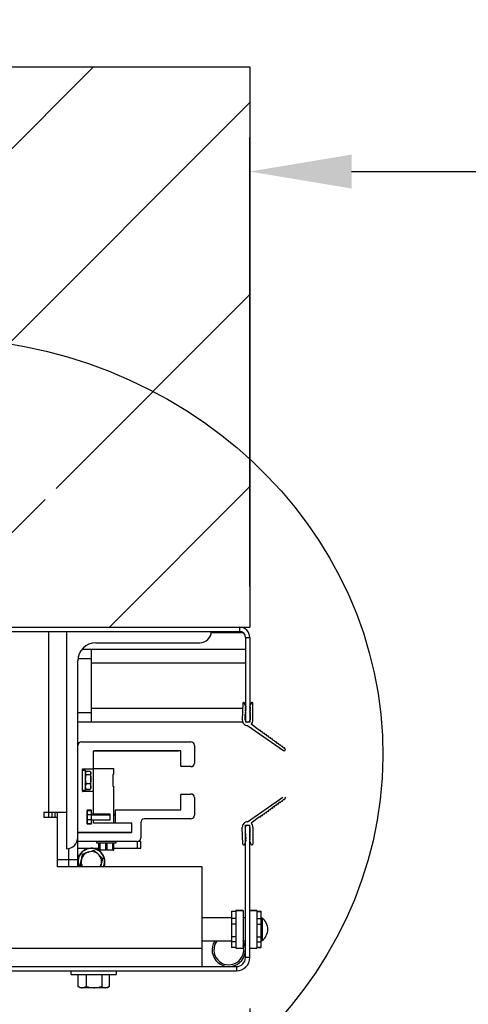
# Model space of a CAD drawing. Header units: inches. Extents: x 170 to 288, y 234 to 248.
# Tile 370 of 480: x 251.39 to 251.803, y 237.69 to 238.597. Entities that reach past the tile are written whole.
import ezdxf

# ---------------------------------------------------------------- set-up
doc = ezdxf.new("R2010")
doc.units = ezdxf.units.IN
doc.header["$LTSCALE"] = 0.25
doc.header["$MEASUREMENT"] = 0
for name, color, linetype in [('ANNOTATIONS', 1, 'Continuous'), ('DETAILS', 4, 'Continuous'), ('STANDARD Z GUIDE MOTOR RH', 7, 'Continuous')]:
    doc.layers.add(name, color=color, linetype=linetype)
doc.styles.add('ARIAL', font='arial.ttf', dxfattribs={"height": 0.09375})
doc.dimstyles.new('STANDARD$0', dxfattribs={"dimtxt": 0.09375, "dimasz": 0.09375, "dimexe": 0.03125, "dimexo": 0.046875, "dimgap": 0.09, "dimtad": 0, "dimtih": 1, "dimtoh": 1, "dimdec": 4, "dimzin": 0, "dimdsep": 46, "dimtxsty": 'ARIAL', "dimcen": 0.09, "dimadec": 0, "dimazin": 0, "dimtfac": 1, "dimtdec": 4, "dimtofl": 0, "dimtmove": 0, "dimatfit": 1, "dimfxl": 1, "dimtolj": 1, "dimtzin": 0, "dimarcsym": 0})

# ---------------------------------------------------------------- blocks, each defined once
blk = doc.blocks.new('*D42')
at = {"layer": 'ANNOTATIONS', "color": 0, "lineweight": -2, "transparency": 16777216}
for p, q in [((251.60208, 238.07493), (251.60208, 238.4883)), ((255.6023, 238.07697), (255.6023, 238.4883)), ((251.69583, 238.45705), (252.98575, 238.45705)), ((255.50855, 238.45705), (254.21842, 238.45705))]:
    blk.add_line(p, q, dxfattribs=at)
at = {"layer": 'ANNOTATIONS', "color": 0, "transparency": 16777216}
for points in [[(251.69583, 238.47267), (251.69583, 238.44142), (251.60208, 238.45705)], [(255.50855, 238.47267), (255.50855, 238.44142), (255.6023, 238.45705)]]:
    blk.add_solid(points, dxfattribs=at)
at = {"layer": 'defpoints', "color": 0, "transparency": 16777216}
for p in [(255.6023, 238.45705), (251.60208, 238.02805), (255.6023, 238.03009)]:
    blk.add_point(p, dxfattribs=at)
at = {"layer": 'ANNOTATIONS', "color": 0, "transparency": 16777216, "insert": (253.60208, 238.45705), "char_height": 0.09375, "attachment_point": 5, "style": 'ARIAL'}
blk.add_mtext('\\A1;OPENING WIDTH', dxfattribs=at)
blk = doc.blocks.new('*D39')
at = {"layer": 'ANNOTATIONS', "color": 0, "lineweight": -2, "transparency": 16777216}
for p, q in [((251.60208, 237.68664), (251.60208, 237.31318)), ((251.02708, 237.66778), (251.02708, 237.31318)), ((250.93333, 237.34443), (250.83958, 237.34443)), ((251.69583, 237.34443), (251.78958, 237.34443))]:
    blk.add_line(p, q, dxfattribs=at)
at = {"layer": 'ANNOTATIONS', "color": 0, "transparency": 16777216}
for points in [[(250.93333, 237.36005), (250.93333, 237.3288), (251.02708, 237.34443)], [(251.69583, 237.36005), (251.69583, 237.3288), (251.60208, 237.34443)]]:
    blk.add_solid(points, dxfattribs=at)
at = {"layer": 'defpoints', "color": 0, "transparency": 16777216}
for p in [(251.60208, 237.73352), (251.02708, 237.71465), (251.60208, 237.34443)]:
    blk.add_point(p, dxfattribs=at)
at = {"layer": 'ANNOTATIONS', "color": 0, "transparency": 16777216, "insert": (251.31954, 237.34443), "char_height": 0.09375, "attachment_point": 5, "style": 'ARIAL'}
blk.add_mtext('\\A1;17 1/4"', dxfattribs=at)

msp = doc.modelspace()

# ---------------------------------------------------------------- hatches: boundary and pattern name
at = {"layer": 'STANDARD Z GUIDE MOTOR RH'}
h = msp.add_hatch(dxfattribs=at)
h.set_pattern_fill('ANSI31', color=256)
edge = h.paths.add_edge_path()
edge.add_ellipse((251.30783, 237.92112), major_axis=(0.41679, -0.00287), ratio=0.919729, start_angle=45.45355, end_angle=161.00699)
edge.add_line((250.91458, 238.04859), (250.91458, 238.03768))
edge.add_line((250.91458, 238.03768), (251.60208, 238.03768))
edge.add_line((251.60208, 238.03768), (251.60208, 238.1923))
edge = h.paths.add_edge_path()
edge.add_line((251.60208, 238.55331), (250.91458, 238.55331))
edge.add_line((250.91458, 238.55331), (250.91458, 238.32179))
edge.add_line((250.91458, 238.32179), (250.99255, 238.32179))
edge.add_line((250.99255, 238.32179), (250.85048, 238.27489))
edge.add_line((250.85048, 238.27489), (250.91458, 238.27489))
edge.add_line((250.91458, 238.27489), (250.91458, 238.04859))
edge.add_ellipse((251.30783, 237.92112), major_axis=(0.41679, -0.00287), ratio=0.919729, start_angle=45.45355, end_angle=161.00699, ccw=False)
edge.add_line((251.60208, 238.1923), (251.60208, 238.55331))
h.paths.add_polyline_path([(256.28958, 238.55331), (255.60208, 238.55331), (255.60208, 238.03768), (256.28958, 238.03768), (256.28958, 238.27489), (256.35369, 238.27489), (256.21162, 238.32179), (256.28958, 238.32179)])

# ---------------------------------------------------------------- linework, layer by layer
at = {"layer": 'DETAILS'}
msp.add_ellipse((251.30783, 237.92112), major_axis=(0.41679, -0.00287), ratio=0.919729, dxfattribs=at)
at = {"layer": 'STANDARD Z GUIDE MOTOR RH'}
for p, q in [((250.91458, 238.55331), (251.60208, 238.55331)), ((251.60208, 238.55331), (251.60208, 238.03768)), ((250.91458, 238.03768), (251.60208, 238.03768)), ((251.04505, 238.03768), (251.59245, 238.03768)), ((251.04505, 238.03372), (251.59245, 238.03372)), ((251.41655, 238.03372), (251.41655, 237.86288)), ((251.43322, 238.03372), (251.43322, 237.83372)), ((251.59245, 238.03768), (251.59245, 238.03372)), ((251.56651, 238.0328), (251.59555, 238.0328)), ((251.59812, 238.02805), (251.60208, 238.02805)), ((251.59812, 238.02805), (251.59812, 237.95018)), ((251.60208, 238.02805), (251.60208, 237.95018)), ((251.59812, 238.01705), (251.44729, 238.01705)), ((251.45613, 237.95038), (251.45613, 238.01705)), ((251.4603, 238.0233), (251.55613, 238.0233)), ((251.44363, 237.81705), (251.44363, 238.00663)), ((251.44377, 238.00872), (251.45613, 238.00872)), ((251.59812, 238.00455), (251.45613, 238.00455)), ((251.59543, 237.96288), (251.45613, 237.96288)), ((251.59557, 237.96755), (251.59513, 237.95221)), ((251.59826, 237.9649), (251.59725, 237.96781)), ((251.59809, 237.96074), (251.5981, 237.9618)), ((251.5981, 237.96283), (251.59811, 237.96387)), ((251.59812, 237.96288), (251.59811, 237.96288)), ((251.60229, 237.96288), (251.60208, 237.96288)), ((251.60228, 237.96122), (251.60208, 237.96122)), ((251.60336, 237.96781), (251.60224, 237.96488)), ((251.60228, 237.96178), (251.60227, 237.96071)), ((251.60229, 237.96385), (251.60229, 237.96281)), ((251.60499, 237.95208), (251.60494, 237.96752)), ((251.45613, 237.95872), (251.44363, 237.95872)), ((251.59785, 237.95245), (251.59788, 237.95759)), ((251.59808, 237.95859), (251.59809, 237.95972)), ((251.60227, 237.95971), (251.60226, 237.95856)), ((251.60233, 237.95757), (251.60236, 237.95245)), ((251.44363, 237.95038), (251.59542, 237.95038)), ((251.60208, 237.95018), (251.59812, 237.95018)), ((251.60009, 237.94714), (251.63315, 237.92406)), ((251.61112, 237.94247), (251.6032, 237.94827)), ((251.61289, 237.9412), (251.6123, 237.94163)), ((251.61475, 237.93987), (251.61418, 237.94028)), ((251.61661, 237.93854), (251.61594, 237.93901)), ((251.61851, 237.93717), (251.61773, 237.93773)), ((251.62033, 237.93586), (251.61964, 237.93636)), ((251.62232, 237.93444), (251.62148, 237.93504)), ((251.62414, 237.93313), (251.62341, 237.93365)), ((251.44697, 237.93216), (251.54779, 237.93216)), ((251.55112, 237.92882), (251.55112, 237.91257)), ((251.62607, 237.93174), (251.62513, 237.93242)), ((251.62789, 237.93044), (251.6271, 237.931)), ((251.62979, 237.92907), (251.62896, 237.92967)), ((251.63155, 237.92781), (251.63084, 237.92832)), ((251.63357, 237.92636), (251.63263, 237.92703)), ((251.45822, 237.86544), (251.45822, 237.92349)), ((251.45847, 237.92381), (251.53653, 237.92381)), ((251.53829, 237.92382), (251.45855, 237.92382)), ((251.53862, 237.90957), (251.53862, 237.92349)), ((251.44788, 237.89707), (251.44788, 237.90682)), ((251.44822, 237.90716), (251.45788, 237.90716)), ((251.45822, 237.9075), (251.47659, 237.9075)), ((251.47659, 237.9075), (251.47659, 237.90205)), ((251.54779, 237.90924), (251.53896, 237.90924)), ((251.44788, 237.90611), (251.45055, 237.90611)), ((251.45055, 237.90611), (251.45055, 237.88737)), ((251.4512, 237.90505), (251.45055, 237.90355)), ((251.45055, 237.90403), (251.45088, 237.9046)), ((251.45088, 237.9046), (251.4512, 237.90516)), ((251.4512, 237.90516), (251.45511, 237.90516)), ((251.4512, 237.90505), (251.45511, 237.90505)), ((251.4512, 237.90205), (251.45511, 237.90205)), ((251.45511, 237.90516), (251.45543, 237.9046)), ((251.45511, 237.90505), (251.45576, 237.90355)), ((251.45543, 237.9046), (251.45576, 237.90403)), ((251.45576, 237.88945), (251.45576, 237.90403)), ((251.47659, 237.90205), (251.47576, 237.90205)), ((251.47576, 237.90205), (251.47576, 237.89116)), ((251.44755, 237.89674), (251.44788, 237.89707)), ((251.44788, 237.89641), (251.44755, 237.89674)), ((251.44788, 237.88666), (251.44788, 237.89701)), ((251.4512, 237.89374), (251.45055, 237.89108)), ((251.45088, 237.88887), (251.45055, 237.88945)), ((251.4512, 237.88843), (251.45098, 237.88893)), ((251.4512, 237.89374), (251.45511, 237.89374)), ((251.4512, 237.88843), (251.45511, 237.88843)), ((251.4512, 237.88832), (251.45511, 237.88832)), ((251.45511, 237.89374), (251.45576, 237.89108)), ((251.45511, 237.88843), (251.45533, 237.88893)), ((251.45576, 237.88945), (251.45543, 237.88887)), ((251.47576, 237.89116), (251.47659, 237.89116)), ((251.47659, 237.89116), (251.47659, 237.85711)), ((251.45055, 237.88737), (251.44788, 237.88737)), ((251.45788, 237.88632), (251.44822, 237.88632)), ((251.53862, 237.86981), (251.53862, 237.88373)), ((251.53896, 237.88406), (251.54779, 237.88406)), ((251.55112, 237.88073), (251.55112, 237.86448)), ((251.60009, 237.8584), (251.6326, 237.88109)), ((251.63357, 237.87917), (251.63263, 237.8785)), ((251.62232, 237.8711), (251.62148, 237.8705)), ((251.62414, 237.87241), (251.62341, 237.87188)), ((251.62607, 237.8738), (251.62513, 237.87312)), ((251.62789, 237.8751), (251.6271, 237.87453)), ((251.62979, 237.87646), (251.62896, 237.87586)), ((251.63155, 237.87772), (251.63084, 237.87722)), ((251.63125, 237.87715), (251.63125, 237.87751)), ((251.41238, 237.86705), (251.41238, 237.86288)), ((251.43322, 237.86705), (251.41238, 237.86705)), ((251.41238, 237.86288), (251.42488, 237.86288)), ((251.41988, 237.86288), (251.41988, 237.86705)), ((251.42246, 237.86705), (251.42246, 237.86288)), ((251.42488, 237.81705), (251.42488, 237.86705)), ((251.45205, 237.86873), (251.45205, 237.8569)), ((251.45205, 237.86555), (251.45215, 237.86555)), ((251.45205, 237.86497), (251.45215, 237.86497)), ((251.45215, 237.86865), (251.45215, 237.85698)), ((251.45612, 237.86865), (251.45215, 237.86865)), ((251.45215, 237.86532), (251.45612, 237.86532)), ((251.45588, 237.86907), (251.45238, 237.86907)), ((251.45612, 237.85698), (251.45612, 237.86865)), ((251.45612, 237.86555), (251.45629, 237.86555)), ((251.45612, 237.86497), (251.47349, 237.86497)), ((251.45622, 237.86575), (251.45622, 237.86873)), ((251.45788, 237.86542), (251.45655, 237.86542)), ((251.45815, 237.86555), (251.45822, 237.86555)), ((251.47349, 237.86544), (251.45822, 237.86544)), ((251.47349, 237.86019), (251.47349, 237.86544)), ((251.47659, 237.86555), (251.47826, 237.86555)), ((251.47659, 237.86497), (251.47826, 237.86497)), ((251.47826, 237.85762), (251.47826, 237.86915)), ((251.47859, 237.86948), (251.53829, 237.86948)), ((251.54779, 237.86115), (251.50492, 237.86115)), ((251.61112, 237.86306), (251.6032, 237.85726)), ((251.61289, 237.86433), (251.6123, 237.86391)), ((251.61475, 237.86567), (251.61418, 237.86526)), ((251.61661, 237.867), (251.61594, 237.86652)), ((251.61851, 237.86837), (251.61773, 237.8678)), ((251.62033, 237.86967), (251.61964, 237.86917)), ((251.45612, 237.86032), (251.45215, 237.86032)), ((251.45215, 237.85698), (251.45612, 237.85698)), ((251.45238, 237.85657), (251.45588, 237.85657)), ((251.45622, 237.8569), (251.45622, 237.85988)), ((251.45655, 237.86021), (251.45788, 237.86021)), ((251.45822, 237.86019), (251.47349, 237.86019)), ((251.45822, 237.85711), (251.45822, 237.86019)), ((251.49292, 237.85711), (251.45822, 237.85711)), ((251.49326, 237.85728), (251.47859, 237.85728)), ((251.49326, 237.84893), (251.49326, 237.85728)), ((251.50159, 237.85781), (251.50159, 237.8436)), ((251.59557, 237.83799), (251.59513, 237.85333)), ((251.59785, 237.85308), (251.59788, 237.84795)), ((251.59812, 237.85535), (251.60208, 237.85535)), ((251.59812, 237.73352), (251.59812, 237.85535)), ((251.60208, 237.73352), (251.60208, 237.85535)), ((251.60233, 237.84796), (251.60236, 237.85308)), ((251.60499, 237.85345), (251.60494, 237.83801)), ((251.49292, 237.84877), (251.44397, 237.84877)), ((251.44397, 237.8486), (251.49292, 237.8486)), ((251.46663, 237.8486), (251.46632, 237.84877)), ((251.46992, 237.8487), (251.46882, 237.84877)), ((251.46992, 237.8487), (251.46992, 237.8486)), ((251.47364, 237.84877), (251.47394, 237.8486)), ((251.47383, 237.84877), (251.47405, 237.84864)), ((251.47383, 237.84877), (251.47405, 237.84865)), ((251.59808, 237.84695), (251.59809, 237.84582)), ((251.59809, 237.8448), (251.5981, 237.84374)), ((251.60227, 237.84582), (251.60226, 237.84697)), ((251.60228, 237.84376), (251.60227, 237.84482)), ((251.4353, 237.81705), (251.4353, 237.83393)), ((251.49826, 237.84026), (251.44363, 237.84026)), ((251.44363, 237.83418), (251.46304, 237.83418)), ((251.46126, 237.83866), (251.46126, 237.84026)), ((251.47859, 237.83866), (251.46126, 237.83866)), ((251.46304, 237.83256), (251.46304, 237.83866)), ((251.46305, 237.83256), (251.46305, 237.83866)), ((251.46311, 237.83256), (251.46311, 237.83866)), ((251.4633, 237.83256), (251.4633, 237.83866)), ((251.46363, 237.83386), (251.46363, 237.83279)), ((251.46363, 237.83386), (251.46367, 237.83386)), ((251.46367, 237.83866), (251.46367, 237.83256)), ((251.4643, 237.83256), (251.4643, 237.83866)), ((251.4693, 237.83866), (251.4693, 237.83256)), ((251.46992, 237.8406), (251.46959, 237.84026)), ((251.47026, 237.84026), (251.46992, 237.8406)), ((251.47055, 237.83256), (251.47055, 237.83866)), ((251.47555, 237.83866), (251.47555, 237.83256)), ((251.47617, 237.83256), (251.47617, 237.83866)), ((251.47655, 237.83256), (251.47655, 237.83866)), ((251.47674, 237.83256), (251.47674, 237.83866)), ((251.4768, 237.83256), (251.4768, 237.83866)), ((251.47681, 237.83256), (251.47681, 237.83866)), ((251.47681, 237.83418), (251.50159, 237.83418)), ((251.47859, 237.84026), (251.47859, 237.83866)), ((251.49826, 237.84026), (251.49826, 237.83418)), ((251.50159, 237.84043), (251.49931, 237.84043)), ((251.50159, 237.83418), (251.50159, 237.84043)), ((251.59826, 237.84064), (251.59725, 237.83773)), ((251.5981, 237.84271), (251.59811, 237.84166)), ((251.60336, 237.83772), (251.60224, 237.84066)), ((251.60229, 237.84169), (251.60229, 237.84273)), ((251.44363, 237.82776), (251.44536, 237.82776)), ((251.46303, 237.83256), (251.463, 237.83258)), ((251.46304, 237.83256), (251.46303, 237.83256)), ((251.46359, 237.8323), (251.46341, 237.83239)), ((251.46367, 237.83226), (251.46359, 237.8323)), ((251.4643, 237.83256), (251.46367, 237.83256)), ((251.46372, 237.83226), (251.46367, 237.83229)), ((251.47613, 237.83226), (251.46372, 237.83226)), ((251.4693, 237.83256), (251.4668, 237.83226)), ((251.47055, 237.83256), (251.4693, 237.83256)), ((251.47555, 237.83256), (251.47305, 237.83226)), ((251.47655, 237.83256), (251.47555, 237.83256)), ((251.47617, 237.83229), (251.47613, 237.83226)), ((251.47625, 237.8323), (251.47617, 237.83226)), ((251.47622, 237.83229), (251.47617, 237.83226)), ((251.47644, 237.83239), (251.47625, 237.8323)), ((251.47665, 237.83249), (251.47644, 237.83239)), ((251.47681, 237.83256), (251.47665, 237.83249)), ((251.44363, 237.82352), (251.42488, 237.82352)), ((251.55822, 237.81705), (251.42488, 237.81705)), ((251.44734, 237.81705), (251.44581, 237.81846)), ((251.55822, 237.72518), (251.55822, 237.81705)), ((251.55822, 237.77034), (251.58534, 237.77034)), ((251.58534, 237.77632), (251.58927, 237.77632)), ((251.58534, 237.77632), (251.58534, 237.74272)), ((251.58927, 237.77588), (251.58534, 237.77588)), ((251.58927, 237.77691), (251.58927, 237.74213)), ((251.58927, 237.77691), (251.59583, 237.77691)), ((251.59583, 237.7769), (251.58927, 237.7769)), ((251.58927, 237.7769), (251.59583, 237.7769)), ((251.59583, 237.77691), (251.59583, 237.74213)), ((251.59583, 237.77034), (251.59812, 237.77034)), ((251.60208, 237.77691), (251.60865, 237.77691)), ((251.60865, 237.7769), (251.60208, 237.7769)), ((251.60208, 237.77045), (251.6022, 237.77067)), ((251.60865, 237.77691), (251.60865, 237.74213)), ((251.60865, 237.77632), (251.61258, 237.77632)), ((251.60865, 237.77588), (251.61258, 237.77588)), ((251.61258, 237.74272), (251.61258, 237.77632)), ((251.58927, 237.76942), (251.58534, 237.76942)), ((251.58927, 237.76439), (251.58534, 237.76439)), ((251.60865, 237.76942), (251.61258, 237.76942)), ((251.60865, 237.76439), (251.61258, 237.76439)), ((251.61258, 237.77008), (251.61352, 237.76998)), ((251.61352, 237.76998), (251.61352, 237.74905)), ((251.58927, 237.75272), (251.58534, 237.75272)), ((251.60865, 237.75272), (251.61258, 237.75272)), ((251.58534, 237.74869), (251.55822, 237.74869)), ((251.58927, 237.74803), (251.58534, 237.74803)), ((251.59812, 237.74869), (251.59583, 237.74869)), ((251.6021, 237.74807), (251.60208, 237.74805)), ((251.60865, 237.74803), (251.61258, 237.74803)), ((251.61352, 237.74905), (251.61258, 237.74895)), ((251.55822, 237.74185), (251.09155, 237.74185)), ((251.58927, 237.74282), (251.58534, 237.74282)), ((251.58927, 237.74272), (251.58534, 237.74272)), ((251.58927, 237.74213), (251.59583, 237.74213)), ((251.58927, 237.74213), (251.59583, 237.74213)), ((251.60208, 237.74213), (251.60865, 237.74213)), ((251.60865, 237.74282), (251.61258, 237.74282)), ((251.61258, 237.74272), (251.60865, 237.74272)), ((251.04375, 237.72518), (251.58978, 237.72518)), ((251.58978, 237.72518), (251.58978, 237.72122)), ((251.60208, 237.73352), (251.59812, 237.73352)), ((251.03562, 237.72122), (251.58978, 237.72122)), ((251.43738, 237.71788), (251.43738, 237.72122)), ((251.43738, 237.71788), (251.47905, 237.71788)), ((251.44379, 237.71788), (251.44379, 237.70687)), ((251.45124, 237.71788), (251.45124, 237.70687)), ((251.46567, 237.71788), (251.46567, 237.70687)), ((251.47265, 237.71788), (251.47265, 237.70687)), ((251.47905, 237.72122), (251.47905, 237.71788)), ((251.44394, 237.7068), (251.44379, 237.70687)), ((251.44572, 237.70575), (251.44393, 237.70678)), ((251.47072, 237.70575), (251.44572, 237.70575)), ((251.47251, 237.70678), (251.47072, 237.70575))]:
    msp.add_line(p, q, dxfattribs=at)
at = {"layer": 'STANDARD Z GUIDE MOTOR RH', "flags": 128}
msp.add_lwpolyline([(251.46774, 237.81705), (251.46839, 237.81925), (251.46863, 237.82168)], dxfattribs=at)
at = {"layer": 'STANDARD Z GUIDE MOTOR RH'}
for centre, radius, start, end in [((251.55613, 238.03372), 0.01042, 270, 0), ((251.59245, 238.02805), 0.00963, 0, 90), ((251.59245, 238.02805), 0.00567, 0, 90), ((251.4603, 238.00663), 0.01667, 90, 180), ((251.59643, 237.96753), 0.000867, 19.15679, 178.36516), ((251.59799, 237.96023), 0.000519, 280.22865, 79.07717), ((251.59814, 237.96231), 0.000519, 265.84202, 93.4638), ((251.59819, 237.96439), 0.000519, 261.62824, 81.62824), ((251.60233, 237.96437), 0.000519, 99.70373, 266.23186), ((251.60236, 237.96229), 0.000519, 98.37204, 260.93378), ((251.60241, 237.96021), 0.000519, 105.78761, 253.51821), ((251.60412, 237.96752), 0.000818, 0.1785, 159.16523), ((251.60006, 237.95207), 0.00493, 178.36516, 270.4196), ((251.6001, 237.95244), 0.00226, 179.65291, 0.34709), ((251.59789, 237.95811), 0.000519, 268.45576, 68.67393), ((251.60244, 237.95808), 0.000519, 110.54969, 257.05455), ((251.60006, 237.95207), 0.00493, 309.68343, 0.1785), ((251.61158, 237.94188), 0.000754, 340.70985, 127.95256), ((251.61328, 237.94039), 0.000906, 353.30666, 115.35575), ((251.61516, 237.93918), 0.000801, 348.0754, 120.58701), ((251.61705, 237.93797), 0.000716, 340.42247, 128.23994), ((251.61896, 237.93661), 0.000721, 340.30107, 128.36134), ((251.6207, 237.93516), 0.000794, 350.82405, 117.83836), ((251.6227, 237.93382), 0.000725, 346.65898, 122.00343), ((251.44697, 237.92882), 0.00333, 90, 180), ((251.54779, 237.92882), 0.00333, 0, 90), ((251.62454, 237.93263), 0.000634, 340.26772, 128.39469), ((251.62647, 237.9312), 0.000665, 342.44348, 126.21893), ((251.62824, 237.9298), 0.000728, 349.74445, 118.91796), ((251.63012, 237.92842), 0.00073, 352.01086, 116.65155), ((251.63192, 237.92719), 0.00073, 348.0451, 120.61731), ((251.63376, 237.92494), 0.00108, 235.07686, 51.6115), ((251.63396, 237.92601), 0.000523, 334.1147, 138.41048), ((251.45855, 237.92349), 0.000333, 90, 180), ((251.53829, 237.92349), 0.000333, 0, 90), ((251.44822, 237.90682), 0.000333, 90, 180), ((251.45788, 237.90749), 0.000333, 270, 360), ((251.53896, 237.90957), 0.000333, 180, 270), ((251.54779, 237.91257), 0.00333, 270, 0), ((251.44822, 237.88666), 0.000333, 180, 270), ((251.45788, 237.88599), 0.000333, 0, 90), ((251.53896, 237.88373), 0.000333, 90, 180), ((251.54779, 237.88073), 0.00333, 0, 90), ((251.63396, 237.87952), 0.000523, 221.58952, 25.8853), ((251.63376, 237.88059), 0.00108, 308.3885, 27.66424), ((251.6207, 237.87037), 0.000794, 242.16164, 9.17595), ((251.6227, 237.87172), 0.000725, 237.99657, 13.34102), ((251.62454, 237.87291), 0.000634, 231.60531, 19.73228), ((251.62647, 237.87433), 0.000665, 233.78107, 17.55652), ((251.62824, 237.87574), 0.000728, 241.08204, 10.25555), ((251.63012, 237.87711), 0.00073, 243.34845, 7.98914), ((251.63192, 237.87835), 0.00073, 239.38269, 11.9549), ((251.45238, 237.86873), 0.000333, 90, 180), ((251.45588, 237.86873), 0.000333, 0, 90), ((251.45655, 237.86575), 0.000333, 180, 270), ((251.45788, 237.86575), 0.000333, 270, 0), ((251.47859, 237.86915), 0.000333, 90, 180), ((251.50492, 237.85781), 0.00333, 90, 180), ((251.53829, 237.86981), 0.000333, 270, 0), ((251.54779, 237.86448), 0.00333, 270, 0), ((251.61158, 237.86366), 0.000754, 232.04744, 19.29015), ((251.61328, 237.86515), 0.000906, 244.64425, 6.69334), ((251.61516, 237.86636), 0.000801, 239.41299, 11.9246), ((251.61705, 237.86756), 0.000716, 231.76006, 19.57753), ((251.61896, 237.86893), 0.000721, 231.63866, 19.69893), ((251.45238, 237.8569), 0.000333, 180, 270), ((251.45588, 237.8569), 0.000333, 270, 0), ((251.45655, 237.85988), 0.000333, 90, 180), ((251.45788, 237.85988), 0.000333, 0, 90), ((251.45855, 237.85744), 0.000333, 180, 270), ((251.47859, 237.85762), 0.000333, 180, 270), ((251.49292, 237.85677), 0.000333, 0, 90), ((251.60006, 237.85347), 0.00493, 89.5804, 181.63484), ((251.6001, 237.8531), 0.00226, 359.65291, 180.34709), ((251.60006, 237.85347), 0.00493, 359.8215, 50.31657), ((251.43322, 237.84413), 0.01042, 270, 0), ((251.44397, 237.84911), 0.000333, 180, 270), ((251.44397, 237.84826), 0.000333, 90, 180), ((251.49292, 237.84911), 0.000333, 270, 0), ((251.49292, 237.84893), 0.000333, 270, 0), ((251.49826, 237.8436), 0.00333, 270, 0), ((251.59789, 237.84743), 0.000519, 291.32607, 91.54424), ((251.59799, 237.84531), 0.000519, 280.92283, 79.77135), ((251.59814, 237.84322), 0.000519, 266.5362, 94.15798), ((251.60236, 237.84324), 0.000519, 99.06622, 261.62796), ((251.60241, 237.84532), 0.000519, 106.48179, 254.21239), ((251.60244, 237.84746), 0.000519, 102.94545, 249.45031), ((251.45613, 237.82168), 0.0125, 0, 201.75674), ((251.45613, 237.82168), 0.01223, 337.74393, 202.25603), ((251.59643, 237.83801), 0.000867, 181.63484, 340.84321), ((251.59819, 237.84115), 0.000519, 278.37176, 98.37176), ((251.60233, 237.84117), 0.000519, 93.76814, 260.29627), ((251.60412, 237.83801), 0.000818, 200.83477, 359.8215), ((251.45613, 237.82168), 0.00937, 330.35254, 209.64742), ((251.60543, 237.75952), 0.01322, 307.68614, 52.31386), ((251.58275, 237.74055), 0.01537, 148.01406, 31.63445), ((251.58275, 237.74055), 0.01373, 143.65042, 17.69841), ((251.58978, 237.73352), 0.0123, 270, 0), ((251.58978, 237.73352), 0.00833, 270, 0)]:
    msp.add_arc(centre, radius, start, end, dxfattribs=at)
for points, knots in [([(251.45029, 237.90089), (251.45039, 237.9007), (251.45052, 237.90047), (251.45064, 237.90025), (251.45066, 237.90022)], [0, 0, 0, 0, 0.847137, 1, 1, 1, 1]), ([(251.45055, 237.90355), (251.45055, 237.90352), (251.45056, 237.90301), (251.45089, 237.90251), (251.4512, 237.90205)], [0, 0, 0, 0, 0.0701606, 1, 1, 1, 1]), ([(251.4512, 237.90205), (251.45112, 237.90177), (251.45074, 237.90042), (251.45063, 237.89901), (251.45055, 237.8979)], [0, 0, 0, 0, 0.20646, 1, 1, 1, 1]), ([(251.45055, 237.8979), (251.45056, 237.89757), (251.45059, 237.89617), (251.45094, 237.8948), (251.4512, 237.89374)], [0, 0, 0, 0, 0.228289, 1, 1, 1, 1]), ([(251.45576, 237.90355), (251.45576, 237.90352), (251.45575, 237.90301), (251.45542, 237.90251), (251.45511, 237.90205)], [0, 0, 0, 0, 0.0701606, 1, 1, 1, 1]), ([(251.45511, 237.90205), (251.45519, 237.90177), (251.45557, 237.90042), (251.45568, 237.89901), (251.45576, 237.8979)], [0, 0, 0, 0, 0.20646, 1, 1, 1, 1]), ([(251.45576, 237.8979), (251.45575, 237.89757), (251.45572, 237.89617), (251.45538, 237.8948), (251.45511, 237.89374)], [0, 0, 0, 0, 0.228289, 1, 1, 1, 1]), ([(251.45074, 237.8928), (251.45067, 237.89292), (251.4505, 237.89324), (251.45032, 237.89355), (251.45022, 237.89374)], [0, 0, 0, 0, 0.397864, 1, 1, 1, 1]), ([(251.45055, 237.89108), (251.45055, 237.89102), (251.45056, 237.89012), (251.45089, 237.88924), (251.4512, 237.88843)], [0, 0, 0, 0, 0.070258, 1, 1, 1, 1]), ([(251.45576, 237.89108), (251.45576, 237.89102), (251.45575, 237.89012), (251.45542, 237.88924), (251.45511, 237.88843)], [0, 0, 0, 0, 0.070258, 1, 1, 1, 1]), ([(251.46655, 237.8486), (251.46645, 237.84866), (251.46635, 237.84872), (251.46625, 237.84877), (251.46625, 237.84877)], [0, 0, 0, 0, 0.99435, 1, 1, 1, 1]), ([(251.47154, 237.8486), (251.47153, 237.8486), (251.47107, 237.84864), (251.47049, 237.84867), (251.46992, 237.8487)], [0, 0, 0, 0, 0.021134, 1, 1, 1, 1]), ([(251.47378, 237.8486), (251.47377, 237.8486), (251.47367, 237.84863), (251.47304, 237.84869), (251.47227, 237.84875), (251.47195, 237.84877)], [0, 0, 0, 0, 0.017432, 0.592688, 1, 1, 1, 1]), ([(251.47017, 237.84035), (251.47009, 237.84036), (251.46993, 237.84037), (251.46978, 237.84038), (251.46971, 237.84038)], [0, 0, 0, 0, 0.5324896, 1, 1, 1, 1]), ([(251.44699, 237.82373), (251.44731, 237.82513), (251.44771, 237.82692), (251.44809, 237.82864), (251.44818, 237.82901)], [0, 0, 0, 0, 0.782924, 1, 1, 1, 1]), ([(251.44818, 237.82901), (251.44902, 237.82927), (251.45071, 237.8298), (251.45246, 237.83035), (251.45334, 237.83062)], [0, 0, 0, 0, 0.495466, 1, 1, 1, 1]), ([(251.45334, 237.83062), (251.45346, 237.83066), (251.4552, 237.83121), (251.45691, 237.83174), (251.4585, 237.83224)], [0, 0, 0, 0, 0.070223, 1, 1, 1, 1]), ([(251.4585, 237.83224), (251.45915, 237.83164), (251.46045, 237.83044), (251.4618, 237.8292), (251.46248, 237.82858)], [0, 0, 0, 0, 0.495451, 1, 1, 1, 1]), ([(251.46248, 237.82858), (251.46257, 237.82849), (251.46392, 237.82725), (251.46523, 237.82604), (251.46646, 237.82491)], [0, 0, 0, 0, 0.070214, 1, 1, 1, 1]), ([(251.46342, 237.8324), (251.46338, 237.83241), (251.46328, 237.83244), (251.46318, 237.83251), (251.46311, 237.83256)], [0, 0, 0, 0, 0.3437766, 1, 1, 1, 1]), ([(251.46363, 237.83229), (251.46356, 237.83233), (251.46344, 237.83239), (251.46333, 237.83252), (251.4633, 237.83256)], [0, 0, 0, 0, 0.662264, 1, 1, 1, 1]), ([(251.46367, 237.83256), (251.46367, 237.83255), (251.46367, 237.83241), (251.46367, 237.83235), (251.46367, 237.83229)], [0, 0, 0, 0, 0.0973709, 1, 1, 1, 1]), ([(251.4668, 237.83226), (251.46621, 237.83229), (251.46536, 237.83233), (251.46454, 237.83251), (251.4643, 237.83256)], [0, 0, 0, 0, 0.706654, 1, 1, 1, 1]), ([(251.46646, 237.82491), (251.46637, 237.82454), (251.46599, 237.82282), (251.46559, 237.82103), (251.46527, 237.81964)], [0, 0, 0, 0, 0.217076, 1, 1, 1, 1]), ([(251.47305, 237.83226), (251.47246, 237.83229), (251.47161, 237.83233), (251.47079, 237.83251), (251.47055, 237.83256)], [0, 0, 0, 0, 0.706645, 1, 1, 1, 1]), ([(251.47617, 237.83229), (251.47617, 237.83235), (251.47617, 237.83241), (251.47617, 237.83255), (251.47617, 237.83256)], [0, 0, 0, 0, 0.9026291, 1, 1, 1, 1]), ([(251.47622, 237.83229), (251.47632, 237.83235), (251.47643, 237.83241), (251.47654, 237.83255), (251.47655, 237.83256)], [0, 0, 0, 0, 0.902617, 1, 1, 1, 1]), ([(251.47643, 237.83241), (251.47651, 237.83244), (251.47662, 237.83248), (251.47672, 237.83255), (251.47674, 237.83256)], [0, 0, 0, 0, 0.8106182, 1, 1, 1, 1]), ([(251.47664, 237.83249), (251.47667, 237.8325), (251.47672, 237.83252), (251.47678, 237.83255), (251.4768, 237.83256)], [0, 0, 0, 0, 0.534374, 1, 1, 1, 1]), ([(251.44581, 237.81846), (251.44611, 237.81979), (251.4465, 237.82153), (251.4469, 237.82331), (251.44699, 237.82373)], [0, 0, 0, 0, 0.763372, 1, 1, 1, 1]), ([(251.46527, 237.81964), (251.46518, 237.81921), (251.46498, 237.81834), (251.46479, 237.81749), (251.4647, 237.81705)], [0, 0, 0, 0, 0.485195, 1, 1, 1, 1]), ([(251.44379, 237.70687), (251.44471, 237.70642), (251.44594, 237.70582), (251.4472, 237.70577), (251.44751, 237.70575)], [0, 0, 0, 0, 0.753674, 1, 1, 1, 1]), ([(251.44751, 237.70575), (251.44848, 237.70589), (251.44975, 237.70606), (251.45096, 237.70672), (251.45124, 237.70687)], [0, 0, 0, 0, 0.770651, 1, 1, 1, 1]), ([(251.45124, 237.70687), (251.45241, 237.70656), (251.45477, 237.70593), (251.45722, 237.70581), (251.45845, 237.70575)], [0, 0, 0, 0, 0.4954587, 1, 1, 1, 1]), ([(251.45845, 237.70575), (251.45862, 237.70575), (251.45992, 237.70576), (251.46236, 237.70601), (251.46456, 237.70658), (251.46567, 237.70687)], [0, 0, 0, 0, 0.070092, 0.53078, 1, 1, 1, 1]), ([(251.46567, 237.70687), (251.46624, 237.70656), (251.46738, 237.70593), (251.46856, 237.70581), (251.46916, 237.70575)], [0, 0, 0, 0, 0.495449, 1, 1, 1, 1]), ([(251.46916, 237.70575), (251.46924, 237.70575), (251.46987, 237.70576), (251.47105, 237.70601), (251.47211, 237.70658), (251.47265, 237.70687)], [0, 0, 0, 0, 0.070071, 0.530766, 1, 1, 1, 1])]:
    msp.add_open_spline(points, degree=3, knots=knots, dxfattribs=at)

# ---------------------------------------------------------------- dimensions: what is measured, and where the dimension line sits
at = {"layer": 'ANNOTATIONS'}
for base, p1, p2, text, picture, middle in [((255.6023, 238.45705), (251.60208, 238.02805), (255.6023, 238.03009), 'OPENING WIDTH', '*D42', (253.60208, 238.45705)), ((251.60208, 237.34443), (251.02708, 237.71465), (251.60208, 237.73352), '17 1/4"', '*D39', (251.31954, 237.34443))]:
    dim = msp.add_linear_dim(base=base, p1=p1, p2=p2, text=text, dimstyle='STANDARD$0', dxfattribs=at)
    dim.commit()
    dim.dimension.update_dxf_attribs({"geometry": picture, "text_midpoint": middle, "dimtype": 160})

doc.saveas('drawing.dxf')
